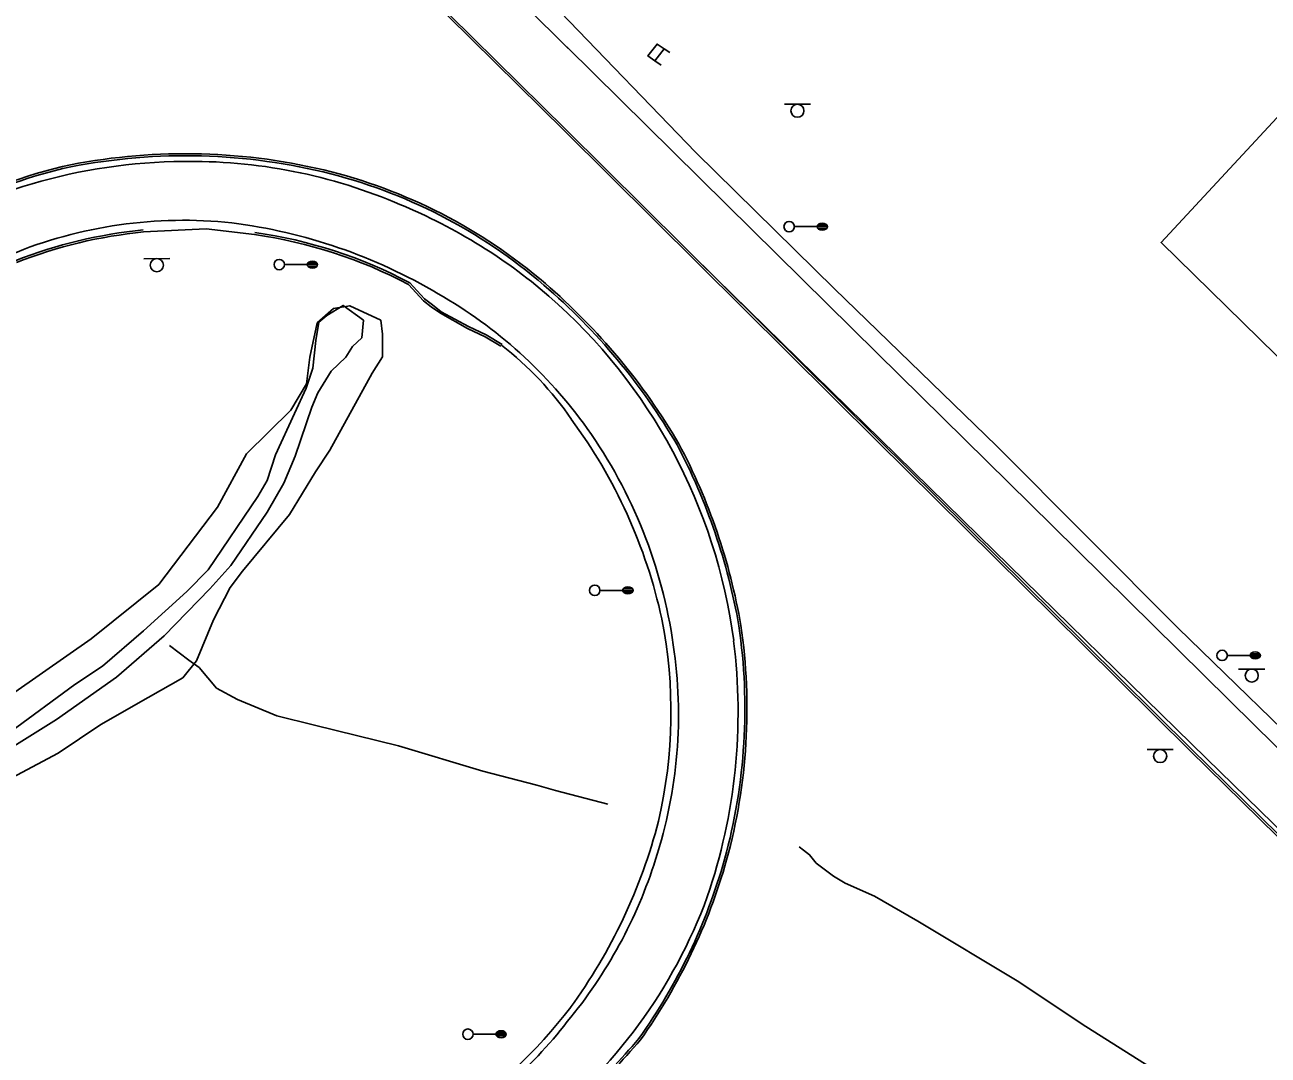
# Model space of a CAD drawing. Extents: x 2145380 to 2157287, y 139568 to 149130.
# Drawn here: x 2151012.5 to 2151369.1, y 143050.1 to 143345.6 of the extents above; entities that cross this region are included whole.
import ezdxf

# ---------------------------------------------------------------- set-up
doc = ezdxf.new("R2010")
doc.units = 0
for name, color, linetype in [('TOPO_Asphalt', 7, 'Continuous'), ('TOPO_Concrete', 7, 'Continuous'), ('TOPO_Curb Back', 7, 'Continuous'), ('TOPO_DRAIN_Headwall', 7, 'Continuous'), ('TOPO_Fence', 7, 'Continuous'), ('TOPO_Flowline', 7, 'Continuous'), ('TOPO_Light Pole', 7, 'Continuous'), ('TOPO_Sign', 7, 'Continuous'), ('TOPO_Tree', 7, 'Continuous')]:
    doc.layers.add(name, color=color, linetype=linetype)

# ---------------------------------------------------------------- blocks, each defined once
blk = doc.blocks.new('LP')
at = {"layer": 'TOPO_Light Pole'}
blk.add_line((3.81, 0), (20.32, 0), dxfattribs=at)
for points in [[(20.32, 0), (27.94, 0)], [(20.32, 0), (23.5, 0)], [(20.83, 1.27), (27.43, 1.27)], [(20.83, 1.27), (23.5, 1.27)], [(23.71, 1.27), (27.43, 1.27)], [(23.71, 0), (27.94, 0)], [(20.83, -1.27), (27.43, -1.27)], [(20.83, -1.27), (23.5, -1.27)], [(23.71, -1.27), (27.43, -1.27)]]:
    blk.add_lwpolyline(points, dxfattribs=at)
blk.add_circle((0, 0), 3.81, dxfattribs=at)
blk.add_ellipse((24.13, 0), major_axis=(3.81, 0), ratio=0.666667, dxfattribs=at)

msp = doc.modelspace()

# ---------------------------------------------------------------- linework, layer by layer
at = {"layer": 'TOPO_Asphalt'}
for points in [[(2151000.67, 143506.71), (2151031.97, 143474.27), (2151090.49, 143415.86), (2151131.74, 143375.19), (2151168.32, 143338.85)], [(2151491.09, 143037.54), (2151482.93, 143041.25), (2151475.43, 143046.7), (2151439.67, 143080.42), (2151386.61, 143130.55), (2151343.3, 143172.59), (2151291.15, 143224.91), (2151244.71, 143269.91), (2151204.95, 143309), (2151165.98, 143349.39)], [(2151167.89, 143339.27), (2151213.72, 143294.07), (2151256.92, 143251.45), (2151307.22, 143201.89), (2151365.07, 143144.85), (2151421.24, 143089.58), (2151451.02, 143061.38)], [(2151078.33, 143285.44), (2151064.46, 143287.1), (2151046.5, 143286.21)], [(2151206.02, 143277.55), (2151286.14, 143199.04), (2151351.36, 143135.19), (2151412.71, 143075.41)]]:
    msp.add_lwpolyline(points, dxfattribs=at)
for centre, radius, start, end in [((2151058.97, 143148.92), 157.5, 91.3823, 123.3736), ((2151060.08, 143155.07), 151.39, 67.2882, 91.8585), ((2151059.55, 143147.85), 158.27, 49.289, 68.1211), ((2151057.97, 143159.7), 129.86, 83.8667, 112.4737), ((2151052.47, 143136.17), 153.87, 59.3215, 82.767), ((2151063.94, 143151.3), 135.02, 35.5876, 60.229), ((2151058.39, 143148.22), 158.75, 7.5188, 48.8838), ((2151092.02, 143179.62), 93.57, 34.3788, 52.3476), ((2151048.31, 143143.21), 150.3, 12.2892, 36.4646), ((2151057.86, 143147.77), 142.02, 8.092, 35.318), ((2151060.53, 143148.47), 137.26, 346.8432, 11.2259), ((2151065.24, 143147.82), 134.71, 342.0097, 8.512), ((2151053.11, 143148.61), 163.93, 341.0998, 7.1401), ((2151043.07, 143155.87), 155.98, 323.775, 345.656), ((2151061.65, 143147.8), 138.13, 320.3836, 342.4785), ((2151067.78, 143147.3), 149.68, 307.774, 339.757), ((2151060.79, 143146.08), 135.92, 302.5221, 322.7786), ((2151061.44, 143142.66), 135.07, 300.2862, 322.1181)]:
    msp.add_arc(centre, radius, start, end, dxfattribs=at)
at = {"layer": 'TOPO_Concrete'}
msp.add_lwpolyline([(2151195.87, 143338.77), (2151193.79, 143340.11), (2151191.16, 143336.68), (2151193.12, 143335.32)], dxfattribs=at)
at = {"layer": 'TOPO_Curb Back'}
for points in [[(2151433.34, 143053.45), (2151401.72, 143083.46), (2151346.6, 143137.53), (2151316.04, 143167.78), (2151256.89, 143226.24), (2151167.24, 143315.17), (2151120.58, 143361.28), (2151068.6, 143411.98), (2151017.95, 143462.41)], [(2151433.74, 143053.89), (2151402.14, 143083.89), (2151347.02, 143137.96), (2151316.46, 143168.21), (2151257.32, 143226.67), (2151167.67, 143315.6), (2151121, 143361.71), (2151069.02, 143412.41), (2151018.37, 143462.84)], [(2151122.48, 143271.16), (2151126.78, 143266.41), (2151129.05, 143264.78), (2151131.69, 143262.93), (2151139.41, 143258.52), (2151144.49, 143256.16), (2151149.03, 143253.45)], [(2151122.85, 143271.64), (2151127.07, 143267), (2151129.39, 143265.28), (2151131.85, 143263.28), (2151139.68, 143259.06), (2151144.77, 143256.7), (2151149.33, 143253.96)]]:
    msp.add_lwpolyline(points, dxfattribs=at)
for centre, radius, start, end in [((2151058.5, 143137.31), 171.35, 76.6021, 101.8783), ((2151064.48, 143139.55), 170.51, 103.9992, 131.7116), ((2151058.51, 143137.31), 170.76, 76.6026, 101.8746), ((2151064.48, 143139.55), 169.91, 104.0029, 131.7051), ((2151062.47, 143156.13), 151.53, 49.2552, 76.4125), ((2151062.47, 143156.13), 152.13, 49.2551, 76.4129), ((2151059.95, 143149.91), 137.56, 95.6329, 111.353), ((2151059.95, 143149.91), 136.96, 95.6329, 111.3439), ((2151059.46, 143151.86), 134.93, 62.1555, 81.9464), ((2151059.46, 143151.86), 135.53, 62.111, 81.9465), ((2151043.25, 143133.7), 181.08, 30.3421, 49.2865), ((2151043.25, 143133.7), 181.68, 30.338, 49.2865), ((2151044.32, 143143.17), 175.54, 9.8732, 27.849), ((2151044.32, 143143.17), 176.14, 9.8706, 27.8532), ((2151055.37, 143149.5), 163.62, 344.6732, 8.3544), ((2151055.37, 143149.5), 164.22, 344.6725, 8.3572), ((2151052.9, 143151.43), 166.52, 324.5504, 344.2576), ((2151052.9, 143151.43), 167.12, 324.5414, 344.2586), ((2151032.02, 143188.01), 205.51, 313.0134, 319.6122), ((2151031.99, 143188.04), 206.15, 313.0137, 319.6185)]:
    msp.add_arc(centre, radius, start, end, dxfattribs=at)
at = {"layer": 'TOPO_DRAIN_Headwall'}
for points in [[(2151194.96, 143334.04), (2151193.12, 143335.32), (2151195.87, 143338.77), (2151197.44, 143337.73)], [(2151099.08, 143262.29), (2151103.8, 143265.13), (2151109.6, 143260.91), (2151109.13, 143255.88)]]:
    msp.add_lwpolyline(points, dxfattribs=at)
at = {"layer": 'TOPO_Fence'}
msp.add_lwpolyline([(2151524.18, 143107.41), (2151503.65, 143122.46), (2151502.38, 143122.61), (2151446.53, 143177.25), (2151338.36, 143283.14), (2151394.97, 143344.19)], dxfattribs=at)
at = {"layer": 'TOPO_Flowline'}
for points in [[(2151099.1, 143262.26), (2151096.77, 143260.35), (2151095.96, 143255.05), (2151095.11, 143247.18), (2151093.11, 143241.45), (2151089.8, 143234.13), (2151084.38, 143222.3), (2151081.97, 143214.91), (2151079.31, 143210.31), (2151065.01, 143189.3), (2151058.97, 143183.05), (2151046.53, 143171.84), (2151034.71, 143161.7), (2151026.81, 143156.43), (2151008.38, 143142.84), (2150984.98, 143129.76), (2150965.81, 143129.09), (2150956.27, 143132.15), (2150951.66, 143132.14), (2150945.87, 143131.02), (2150936.87, 143128.21), (2150928.85, 143126.39)], [(2151109.1, 143255.87), (2151106.47, 143253.36), (2151104.5, 143250.28), (2151100.36, 143246.26), (2151096.52, 143240.03), (2151094.77, 143235.95), (2151089.99, 143221.89), (2151086.74, 143214.14), (2151081.94, 143205.86), (2151071.54, 143190.52), (2151065.48, 143183.88), (2151052.47, 143170.34), (2151038.76, 143158.53), (2151021.5, 143146.35), (2151007.74, 143137.74), (2150990.85, 143129.45), (2150975.4, 143123.58), (2150960.03, 143118.55), (2150939.21, 143114.31), (2150935.86, 143113.99), (2150934.37, 143113.95), (2150931.86, 143113.78), (2150929.45, 143113.53)], [(2151179.67, 143122.12), (2151164.66, 143126.03), (2151159.27, 143127.56), (2151143.86, 143131.57), (2151119.65, 143138.86), (2151095.57, 143144.77), (2151084.7, 143147.45), (2151073.5, 143152.07), (2151067.46, 143155.32), (2151062.42, 143161.3), (2151059.48, 143163.38), (2151053.96, 143167.6)], [(2151373.09, 143021.07), (2151368, 143025.84), (2151354.66, 143034.46), (2151349.38, 143037.51), (2151334.93, 143046.86), (2151315.76, 143058.95), (2151297.61, 143071.1), (2151268.59, 143088.57), (2151256.19, 143095.69), (2151247.71, 143099.42), (2151244.45, 143101.47), (2151239.47, 143105.18), (2151237.57, 143107.59), (2151235.81, 143108.94), (2151234.6, 143109.84)]]:
    msp.add_lwpolyline(points, dxfattribs=at)
at = {"layer": 'TOPO_Sign'}
for points in [[(2151230.32, 143322.84), (2151237.81, 143322.85)], [(2151234.07, 143322.84), (2151234.07, 143322.84)], [(2151232.2, 143320.97), (2151232.2, 143320.97)], [(2151234.07, 143319.1), (2151234.07, 143319.1)], [(2151235.94, 143320.97), (2151235.94, 143320.97)], [(2151046.57, 143278.55), (2151054.06, 143278.56)], [(2151048.45, 143276.69), (2151048.45, 143276.69)], [(2151050.32, 143278.55), (2151050.32, 143278.55)], [(2151052.19, 143276.69), (2151052.19, 143276.69)], [(2151050.32, 143274.82), (2151050.32, 143274.82)], [(2151360.62, 143160.83), (2151368.12, 143160.84)], [(2151362.5, 143158.97), (2151362.5, 143158.97)], [(2151364.37, 143160.83), (2151364.37, 143160.83)], [(2151366.24, 143158.97), (2151366.24, 143158.97)], [(2151364.37, 143157.1), (2151364.37, 143157.1)], [(2151334.36, 143137.75), (2151341.85, 143137.76)], [(2151338.11, 143137.75), (2151338.11, 143137.75)], [(2151336.24, 143135.88), (2151336.24, 143135.88)], [(2151338.11, 143134.01), (2151338.11, 143134.01)], [(2151339.98, 143135.88), (2151339.98, 143135.88)]]:
    msp.add_lwpolyline(points, dxfattribs=at)
for centre, start, end in [((2151234.07, 143320.97), 90, 180), ((2151234.07, 143320.97), 360, 90), ((2151234.07, 143320.97), 180, 270), ((2151234.07, 143320.97), 270, 0), ((2151050.32, 143276.69), 90, 180), ((2151050.32, 143276.69), 180, 270), ((2151050.32, 143276.69), 360, 90), ((2151050.32, 143276.69), 270, 0), ((2151364.37, 143158.97), 90, 180), ((2151364.37, 143158.97), 180, 270), ((2151364.37, 143158.97), 360, 90), ((2151364.37, 143158.97), 270, 0), ((2151338.11, 143135.88), 90, 180), ((2151338.11, 143135.88), 360, 90), ((2151338.11, 143135.88), 180, 270), ((2151338.11, 143135.88), 270, 0)]:
    msp.add_arc(centre, 1.87, start, end, dxfattribs=at)
at = {"layer": 'TOPO_Tree'}
for points in [[(2151114.57, 143260.93), (2151105.66, 143265.05), (2151101.04, 143264.22), (2151096.3, 143260.13), (2151094.25, 143250.27), (2151093.23, 143242.68), (2151088.78, 143235.09), (2151076.05, 143222.62), (2151067.7, 143207.26), (2151050.86, 143185.1), (2151031.45, 143169.48), (2151002.48, 143149.36)], [(2150993.69, 143121.68), (2151022.01, 143136.68), (2151034.25, 143144.95), (2151047.85, 143152.64), (2151057.74, 143158.3), (2151061.73, 143163.21), (2151066.54, 143174.97), (2151071.32, 143184.25), (2151074.94, 143188.96), (2151088.33, 143205.14), (2151095.86, 143217.4), (2151099.93, 143223.63), (2151112.11, 143245.75), (2151115.08, 143250.42), (2151115.07, 143256.89), (2151114.57, 143260.93)]]:
    msp.add_lwpolyline(points, dxfattribs=at)

# ---------------------------------------------------------------- block references
at = {"layer": 'TOPO_Light Pole', "xscale": 0.39370000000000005, "yscale": 0.3937000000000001}
for p in [(2151231.69, 143287.73), (2151085.44, 143276.85), (2151175.93, 143183.42), (2151355.88, 143164.75), (2151139.56, 143056.11)]:
    msp.add_blockref('LP', p, dxfattribs=at)

doc.saveas('drawing.dxf')
